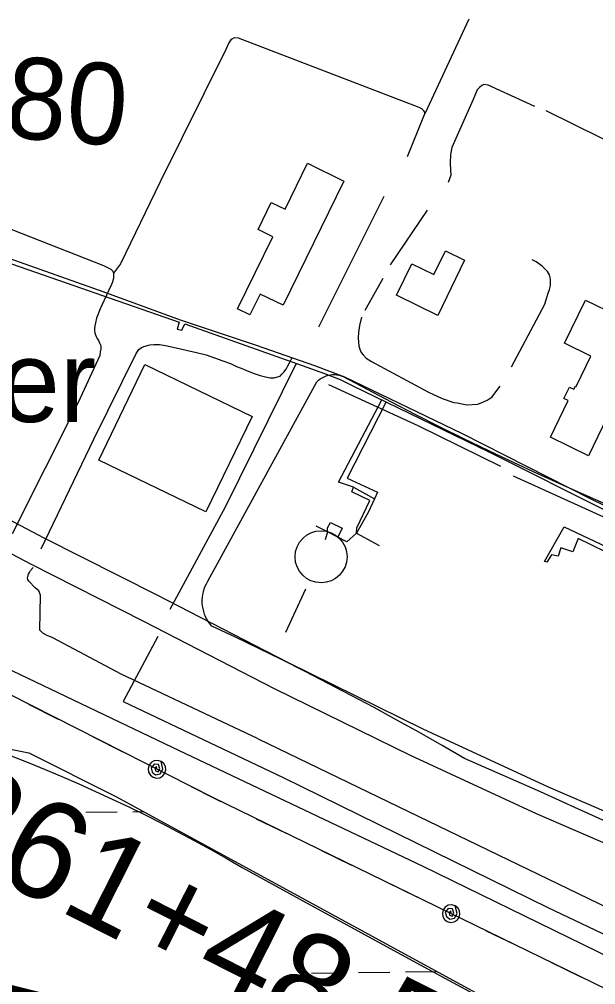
# Model space of a CAD drawing. Extents: x 3683402 to 3721514, y 487807 to 513565.
# Drawn here: x 3713107 to 3713694, y 496927 to 497911 of the extents above; entities that cross this region are included whole.
import ezdxf

# ---------------------------------------------------------------- set-up
doc = ezdxf.new("R2010")
doc.units = 0
for name, color, linetype in [('V-BLDG-OTLN', 7, 'Continuous'), ('V-DOMW-IDEN', 7, 'Continuous'), ('V-DOMW-TANK', 7, 'Continuous'), ('V-RIVR-RANG-IDEN', 7, 'Continuous'), ('V-ROAD-CNTR', 7, 'Continuous'), ('V-SITE-OTLN', 7, 'Continuous'), ('V-SITE-VEGE', 7, 'Continuous'), ('V-SURV-IDEN', 7, 'Continuous'), ('V-TOPO-SHOR', 7, 'Continuous'), ('V-UTIL-LINE', 7, 'Continuous'), ('V-WETL-SWMP', 7, 'Continuous')]:
    doc.layers.add(name, color=color, linetype=linetype)

msp = doc.modelspace()

# ---------------------------------------------------------------- linework, layer by layer
at = {"layer": 'V-BLDG-OTLN'}
for points in [[(3713437.55, 497745.7), (3713375.52, 497619.09), (3713352.04, 497630.6), (3713341.56, 497609.2), (3713328.92, 497615.39), (3713364.98, 497689), (3713349.93, 497696.37), (3713363.45, 497723.97), (3713377.52, 497717.07), (3713400.46, 497763.88)], [(3713560.49, 497665.02), (3713533.1, 497608.8), (3713490.97, 497629.33), (3713506.62, 497661.46), (3713529.33, 497650.4), (3713541.14, 497674.45)], [(3713748.53, 497593.18), (3713687.01, 497465.79), (3713648.03, 497484.61), (3713666.12, 497522.08), (3713661.81, 497524.16), (3713667.42, 497535.76), (3713672.01, 497533.55), (3713673.52, 497536.7), (3713674.27, 497536.34), (3713689.28, 497567.41), (3713662.49, 497580.35), (3713683.79, 497624.45)], [(3713343.85, 497505.78), (3713296.84, 497408.55), (3713187.63, 497461.36), (3713234.64, 497558.58)]]:
    msp.add_lwpolyline(points, close=True, dxfattribs=at)
at = {"layer": 'V-DOMW-TANK'}
msp.add_circle((3713414.22, 497362.77), 26.5, dxfattribs=at)
at = {"layer": 'V-ROAD-CNTR'}
for points in [[(3713769, 497075.13), (3713646.09, 497128.1), (3713518.37, 497187.15), (3713380.29, 497255.14), (3713247.22, 497323.65), (3713132.08, 497381.86), (3713054.57, 497422.68), (3712973.4, 497456.34), (3712877.43, 497492.87), (3712784.85, 497515.91), (3712709.67, 497538.86), (3712652.79, 497555.3), (3712595.72, 497563.07)], [(3714623.45, 496771.88), (3714618.59, 496762.79), (3714592.42, 496702.66), (3714573.69, 496677.26), (3714559.3, 496669.78), (3714531.91, 496662.61), (3714470.25, 496687.46), (3714231.42, 496809.81), (3714087.22, 496878.14), (3713962, 496939.58), (3713817.86, 497019.1), (3713764.37, 497044.46), (3713633.86, 497100.7), (3713505.45, 497160.08), (3713366.8, 497228.34), (3713233.58, 497296.92), (3713118.33, 497355.2), (3713041.81, 497395.5), (3712962.32, 497428.46), (3712868.44, 497464.19), (3712776.85, 497486.99), (3712701.13, 497510.1), (3712646.57, 497525.87), (3712591.68, 497533.34)]]:
    msp.add_lwpolyline(points, dxfattribs=at)
at = {"layer": 'V-SITE-OTLN'}
for points in [[(3713715.14, 497088.14), (3713676.6, 497105.7), (3713637.98, 497123.07), (3713599.27, 497140.25), (3713560.48, 497157.24), (3713537.6, 497170.5), (3713514.62, 497183.56), (3713491.52, 497196.42), (3713468.31, 497209.08), (3713445, 497221.54), (3713421.58, 497233.79), (3713398.05, 497245.84), (3713374.42, 497257.69), (3713350.68, 497269.34), (3713326.85, 497280.78), (3713302.92, 497292.02), (3713301.06, 497294.24), (3713299.38, 497296.6), (3713297.87, 497299.08), (3713296.57, 497301.67), (3713295.46, 497304.35), (3713294.56, 497307.11), (3713293.87, 497309.92), (3713293.4, 497312.79), (3713293.15, 497315.67), (3713293.11, 497318.58), (3713293.3, 497321.47), (3713293.71, 497324.34), (3713294.33, 497327.18), (3713295.17, 497329.95), (3713296.21, 497332.66), (3713297.46, 497335.28), (3713298.91, 497337.79), (3713410.06, 497541.09), (3713411.67, 497542.66), (3713413.42, 497544.06), (3713415.29, 497545.29), (3713417.28, 497546.34), (3713419.36, 497547.2), (3713421.51, 497547.85), (3713423.71, 497548.3), (3713425.94, 497548.54)], [(3713425.94, 497548.54), (3713428.19, 497548.56), (3713430.42, 497548.37), (3713432.63, 497547.97), (3713434.79, 497547.36), (3713436.89, 497546.55), (3713461.29, 497533.45), (3713485.8, 497520.55), (3713510.41, 497507.85), (3713535.14, 497495.37), (3713559.96, 497483.09), (3713584.89, 497471.01), (3713609.91, 497459.15), (3713635.04, 497447.49), (3713660.25, 497436.05), (3713685.57, 497424.81), (3713710.98, 497413.79)]]:
    msp.add_lwpolyline(points, dxfattribs=at)
at = {"layer": 'V-SITE-VEGE'}
for p, q in [((3713098.12, 497159.93), (3713115.53, 497153.09)), ((3713115.53, 497153.09), (3713132.85, 497146.05)), ((3713132.85, 497146.05), (3713150.09, 497138.8)), ((3713150.09, 497138.8), (3713167.25, 497131.36)), ((3713167.25, 497131.36), (3713184.31, 497123.72)), ((3713184.31, 497123.72), (3713201.29, 497115.88)), ((3713201.29, 497115.88), (3713218.18, 497107.85)), ((3713218.18, 497107.85), (3713234.98, 497099.62)), ((3713234.98, 497099.62), (3713251.67, 497091.19)), ((3713251.67, 497091.19), (3713268.27, 497082.58)), ((3713268.27, 497082.58), (3713284.77, 497073.77)), ((3713284.77, 497073.77), (3713301.16, 497064.77)), ((3713301.16, 497064.77), (3713317.45, 497055.59)), ((3713317.45, 497055.59), (3713333.63, 497046.21)), ((3713333.63, 497046.21), (3713392.6, 497013.73)), ((3713392.6, 497013.73), (3713451.68, 496981.44)), ((3713451.68, 496981.44), (3713510.85, 496949.34)), ((3713510.85, 496949.34), (3713570.13, 496917.42))]:
    msp.add_line(p, q, dxfattribs=at)
at = {"layer": 'V-TOPO-SHOR'}
for p, q in [((3713564.88, 497910.57), (3713519.98, 497814.25)), ((3713411.84, 497597.22), (3713478.48, 497730.42)), ((3713522.31, 497715.98), (3713484.62, 497660.34)), ((3713477.15, 497646.47), (3713460.08, 497616.16)), ((3713460.08, 497616.16), (3713458.75, 497613.84))]:
    msp.add_line(p, q, dxfattribs=at)
for points in [[(3713502.44, 497770.72), (3713518.9, 497811.93), (3713519.98, 497814.25), (3713520, 497816.06), (3713518.99, 497817.37), (3713516.95, 497819.22), (3713514.12, 497820.82), (3713330.19, 497891.37), (3713325.53, 497891.71), (3713323.18, 497890.45), (3713322.39, 497889.68), (3713320.27, 497886.6), (3713317.05, 497879.92), (3713250.12, 497744.91), (3713209.67, 497661.32), (3713202.72, 497651.67)], [(3712628.59, 497880.85), (3713192.31, 497659.69), (3713199.85, 497655.86), (3713201.98, 497653.75), (3713202.72, 497651.67), (3713202.71, 497651.41), (3713202.67, 497648.82), (3713202.47, 497647.1), (3713202.19, 497645.29), (3713201.54, 497642.88), (3713200.72, 497640.22), (3713197.6, 497633.8), (3713189.02, 497615.38), (3713185.17, 497606.12), (3713184.14, 497601.22), (3713183.49, 497598.29), (3713183.09, 497595.11), (3713183.24, 497593.03), (3713183.63, 497590.96), (3713184.12, 497589.05), (3713184.96, 497587.31), (3713185.88, 497585.4), (3713187.22, 497583.22), (3713188.39, 497580.96), (3713189.4, 497578.78), (3713189.63, 497577.05), (3713189.59, 497574.81), (3713189.11, 497571.8), (3713188.53, 497567.84), (3713166.63, 497520.11), (3713099.44, 497386.28)], [(3713632.06, 497821.8), (3713584.45, 497843.55), (3713580.32, 497844.13), (3713578.23, 497843.13), (3713575.86, 497841.09), (3713573.49, 497838.54), (3713569.45, 497828.75), (3713547.42, 497779.86), (3713546.02, 497772.89), (3713545.87, 497763.82), (3713546.02, 497756.82), (3713546.46, 497751.63), (3713543.75, 497744.41)], [(3713866.85, 497706.65), (3713755.77, 497762.05), (3713643.64, 497817.21)], [(3713608.42, 497556.27), (3713636.47, 497609.22), (3713642.34, 497620.27), (3713643.99, 497625.94), (3713645.89, 497631.36), (3713646.98, 497635.23), (3713648.09, 497639.35), (3713648.18, 497645.32), (3713647.7, 497647.4), (3713646.96, 497650), (3713644.95, 497653.66), (3713642.65, 497656.03), (3713639.58, 497658.93), (3713633.44, 497663.43), (3713629.32, 497665.57)], [(3713455.53, 497606.9), (3713453.33, 497598.64), (3713452.44, 497591.4), (3713452.09, 497585.96), (3713452.73, 497577.4), (3713453.72, 497574.27), (3713455.22, 497571.14), (3713457.26, 497568.51), (3713460.06, 497565.36), (3713465.7, 497561.64), (3713523.78, 497530.4), (3713537.68, 497524.22), (3713549.53, 497520.14), (3713552.89, 497519.57), (3713562.97, 497517.6), (3713574.12, 497518.46), (3713579.86, 497520.7), (3713583.52, 497522.46), (3713585.61, 497523.72), (3713588.23, 497525.49), (3713596.96, 497536.5)], [(3713128.96, 497370.83), (3713182.52, 497482.7), (3713225.67, 497569.96), (3713228.49, 497574.05), (3713231.2, 497575.91), (3713232.24, 497576.5), (3713233.55, 497577.08), (3713237.19, 497578.23), (3713239.7, 497578.8), (3713243.76, 497579.16), (3713249.37, 497578.99), (3713255.74, 497578.11), (3713266.49, 497575.78), (3713276.73, 497573.46), (3713287.13, 497570.97), (3713296.93, 497568.48), (3713314.01, 497562.52), (3713321.81, 497559.63), (3713327.99, 497556.86), (3713332.88, 497555.06), (3713337.59, 497552.91), (3713345.13, 497549.86), (3713352.26, 497547.67), (3713357.5, 497546.12), (3713362.32, 497545.27), (3713366.38, 497545.21), (3713369.93, 497546.01), (3713372.36, 497546.92), (3713374.38, 497548.79), (3713376.4, 497551), (3713378.51, 497553.99), (3713380.29, 497557.33), (3713382.07, 497560.32), (3713384.83, 497565.97)], [(3713421.76, 497538.37), (3713512.75, 497496.54), (3713597.1, 497454.99)], [(3713610.16, 497445.29), (3713727.72, 497391.82), (3713738.92, 497390.95), (3713749.35, 497389.92), (3713754.44, 497390.02), (3713759.01, 497389.51), (3713762.46, 497389.2), (3713765.81, 497388.54), (3713771.14, 497387.42), (3713776.57, 497386.56), (3713778.98, 497386.52)], [(3713087.85, 497362.48), (3713058.32, 497302.01), (3713056.52, 497297.38), (3713054.82, 497293.27), (3713053.64, 497289.49), (3713053.07, 497286.22), (3713053.01, 497282.51), (3713053.3, 497279.14), (3713054.02, 497275.59), (3713054.75, 497272.81), (3713055.76, 497270.9), (3713057.02, 497268.9), (3713058.55, 497267.14), (3713061.87, 497264.5), (3713091.76, 497250.14), (3713262.56, 497168.72), (3713518.08, 497047.39), (3713784.42, 496917.18), (3713958.84, 496835.62)], [(3713350.25, 497177.31), (3713210.31, 497243.28), (3713140.66, 497280.15), (3713134.99, 497282.57), (3713130.62, 497284.97), (3713127.56, 497287.87), (3713128.3, 497323.55), (3713126.65, 497327.98), (3713122.9, 497331.14), (3713116.27, 497338.07), (3713115.35, 497339.64), (3713115.03, 497341.36), (3713115.23, 497342.74), (3713115.95, 497344.98), (3713116.85, 497346.77), (3713118.08, 497348.82), (3713120.55, 497351.89)], [(3713350.25, 497177.31), (3713676.36, 497019.68), (3713997.6, 496864.17)]]:
    msp.add_lwpolyline(points, dxfattribs=at)
at = {"layer": 'V-UTIL-LINE'}
for p, q in [((3713447.31, 497433.76), (3713468.74, 497421.97)), ((3713420.67, 497388.2), (3713409.1, 497393.83)), ((3713398.4, 497329.84), (3713377.84, 497285.73))]:
    msp.add_line(p, q, dxfattribs=at)
for points in [[(3713771.95, 497381.37), (3713689.54, 497421.53), (3713558.42, 497488.13), (3713438.56, 497545.75), (3713407.9, 497557.38), (3713348.36, 497578.02), (3713270.76, 497603.87), (3713192.18, 497632.84), (3713042.18, 497685.75), (3712881.84, 497740.12), (3712708.63, 497800.4), (3712700.13, 497803.38), (3712700.41, 497804.93), (3712647.56, 497822.62), (3712636.98, 497825.12), (3712483.98, 497836.09)], [(3713091.85, 497663.71), (3713269.69, 497601.81), (3713267.51, 497594.85), (3713272.42, 497593.73), (3713275.37, 497600.17), (3713399.59, 497555.96), (3713417.63, 497549.71), (3713433.6, 497543.5), (3713446.71, 497537.07), (3713585.34, 497469.57), (3713708.5, 497407.75)], [(3713388.71, 497559.83), (3713316.63, 497413.95), (3713260.03, 497309.11)], [(3713450.19, 497386.7), (3713450.54, 497392.24), (3713463.94, 497420.28), (3713445.68, 497429.12), (3713447.31, 497433.76), (3713432.1, 497438.66), (3713476.05, 497522.78)], [(3713480.44, 497520.65), (3713440.97, 497442.82), (3713471.85, 497428.6), (3713468.74, 497421.97), (3713462.19, 497408.02), (3713450.19, 497386.7), (3713473.58, 497374.41)], [(3713420.67, 497388.2), (3713420.74, 497392.35), (3713423.93, 497397.74), (3713435.76, 497392.11), (3713431.29, 497382.75)], [(3713450.19, 497386.7), (3713440.47, 497378.04), (3713431.29, 497382.75), (3713420.67, 497388.2), (3713418.31, 497380.03)], [(3713826.25, 497295.57), (3713754.47, 497331.86), (3713703.57, 497358.33), (3713705.98, 497363.21), (3713704.23, 497367.65), (3713676.2, 497381.31), (3713670.81, 497367.92), (3713658.69, 497371.99), (3713655.96, 497363.49), (3713649.24, 497364.63), (3713644.46, 497357.19), (3713641.88, 497358.01), (3713662.14, 497393.19), (3713761.44, 497346.53)], [(3716027.67, 495788.43), (3715527.92, 496034.29), (3714573.77, 496507.62), (3713732.21, 496908.84), (3713304.57, 497117.03), (3712817.97, 497363.67)], [(3713247.94, 497281.57), (3713212.42, 497215.27), (3713375.5, 497137.79), (3713645.53, 497005.48), (3713968.61, 496851.87)], [(3713115.89, 497212.66), (3713146.21, 497197.29)], [(3713181.89, 497179.21), (3713212.22, 497163.83)], [(3713247, 497146.2), (3713246.61, 497149.05), (3713244.91, 497147.47), (3713245.35, 497144.76), (3713248.09, 497143.74), (3713249.77, 497146.69), (3713248.42, 497151.18), (3713244.15, 497151.35), (3713240.88, 497147.75), (3713242.08, 497143.34), (3713245.54, 497140.5), (3713250.25, 497141.55), (3713253.02, 497146.31), (3713251.07, 497154.23), (3713247.69, 497155.18), (3713244.2, 497154.76), (3713241.14, 497153.04), (3713238.98, 497150.27), (3713238.03, 497146.89), (3713238.45, 497143.4), (3713240.17, 497140.34), (3713242.93, 497138.18), (3713246.31, 497137.23), (3713249.8, 497137.65), (3713252.86, 497139.37), (3713255.03, 497142.13), (3713255.98, 497145.52), (3713255.56, 497149), (3713253.83, 497152.06), (3713251.07, 497154.23)], [(3713281.79, 497128.57), (3713304.57, 497117.03), (3713312.18, 497113.32)], [(3713348.14, 497095.81), (3713378.71, 497080.93)], [(3713414.68, 497063.42), (3713445.25, 497048.54)], [(3713481.21, 497031.03), (3713511.78, 497016.15)], [(3713546.85, 496999.08), (3713546.41, 497001.92), (3713544.73, 497000.32), (3713545.21, 496997.61), (3713547.97, 496996.63), (3713549.6, 496999.61), (3713548.18, 497004.08), (3713543.91, 497004.18), (3713540.7, 497000.53), (3713541.98, 496996.13), (3713545.47, 496993.35), (3713550.16, 496994.49), (3713552.86, 496999.29), (3713550.79, 497007.17), (3713547.39, 497008.07), (3713543.91, 497007.59), (3713540.88, 497005.82), (3713538.75, 497003.02), (3713537.86, 496999.62), (3713538.34, 496996.15), (3713540.11, 496993.11), (3713542.91, 496990.99), (3713546.3, 496990.1), (3713549.78, 496990.57), (3713552.81, 496992.35), (3713554.94, 496995.14), (3713555.83, 496998.54), (3713555.35, 497002.02), (3713553.58, 497005.05), (3713550.79, 497007.17)], [(3713581.91, 496982.01), (3713612.48, 496967.13)], [(3713648.45, 496949.62), (3713679.02, 496934.74)]]:
    msp.add_lwpolyline(points, dxfattribs=at)
at = {"layer": 'V-WETL-SWMP'}
for p, q in [((3713174.43, 497102.33), (3713206.43, 497102.7)), ((3713222.43, 497102.89), (3713233.64, 497103.02)), ((3713404.35, 496938.49), (3713436.35, 496938.86)), ((3713452.35, 496939.05), (3713484.35, 496939.42)), ((3713500.35, 496939.6), (3713532.35, 496939.98))]:
    msp.add_line(p, q, dxfattribs=at)
msp.add_lwpolyline([(3712850.47, 496897.02), (3712885.93, 496941.34), (3712992.3, 496985.66), (3712992.3, 497047.71), (3712983.43, 497092.03), (3713027.75, 497171.8), (3713072.07, 497171.8), (3713116.39, 497162.94), (3713205.03, 497118.62), (3713692.56, 496852.7)], dxfattribs=at)

# ---------------------------------------------------------------- texts
at = {"layer": 'V-DOMW-IDEN'}
msp.add_text('Tower', height=83, dxfattribs=at).set_placement((3712876.56, 497500.16))
at = {"layer": 'V-RIVR-RANG-IDEN'}
for s, rotation, p in [('U-080', 355.52233, (3712912.33, 497804.61)), ('R-76.4', 345.9075, (3712942.23, 496880.08))]:
    msp.add_text(s, height=83, rotation=rotation, dxfattribs=at).set_placement(p)
at = {"layer": 'V-SURV-IDEN'}
for s, rotation, p in [('261+48.5', 333.2415, (3713012.08, 497070.05)), ('264+36.8', 333.16388, (3712639.14, 496883.94))]:
    msp.add_text(s, height=100, rotation=rotation, dxfattribs=at).set_placement(p)

doc.saveas('drawing.dxf')
